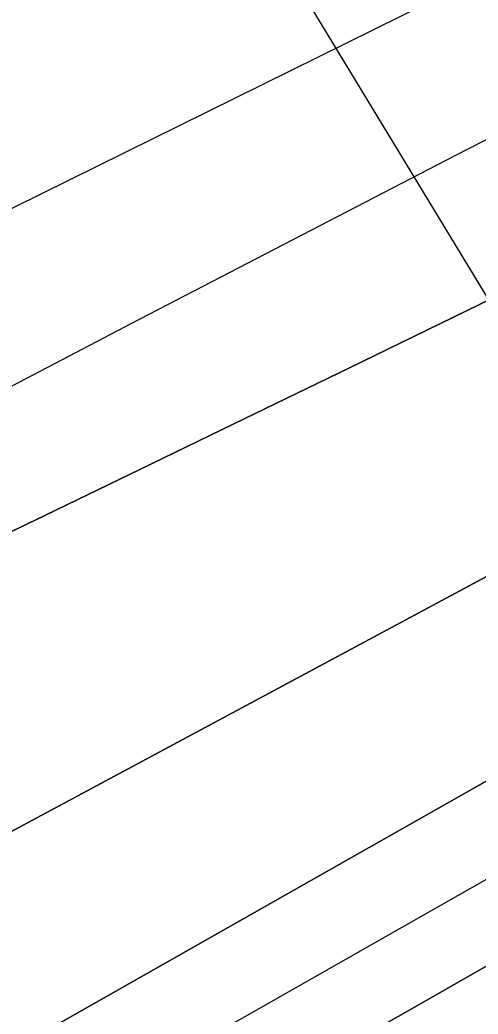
# Model space of a CAD drawing. Extents: x 3445503 to 3483459, y 540493 to 566012.
# Drawn here: x 3476550.2 to 3476656.9, y 551710 to 551941.1 of the extents above; entities that cross this region are included whole.
import ezdxf

# ---------------------------------------------------------------- set-up
doc = ezdxf.new("R2010")
doc.units = 0
for name, color, linetype in [('V-RIVR-EDGE', 7, 'Continuous'), ('V-RIVR-RANG', 7, 'Continuous'), ('V-TOPO-DPTH', 7, 'Continuous'), ('V-TOPO-MAJR', 7, 'Continuous'), ('V-TOPO-MINR', 7, 'Continuous')]:
    doc.layers.add(name, color=color, linetype=linetype)

msp = doc.modelspace()

# ---------------------------------------------------------------- linework, layer by layer
at = {"layer": 'V-RIVR-EDGE'}
msp.add_spline([(3477967.3848833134, 552440.8059690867), (3477956.324274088, 552434.4645256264), (3477946.922800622, 552428.2304005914), (3477938.2208844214, 552423.7327046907), (3477929.172198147, 552419.58349804), (3477921.163822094, 552414.388823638), (3477919.4179374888, 552411.2644546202), (3477918.3664526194, 552407.7907367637), (3477915.2291897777, 552404.3221764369), (3477908.61305155, 552399.8193230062), (3477903.741938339, 552398.0932089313), (3477897.8270765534, 552396.0220439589), (3477895.3893709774, 552394.2899127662), (3477890.1714876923, 552392.9122879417), (3477887.3861524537, 552391.1810163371), (3477883.9004003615, 552387.3656859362), (3477874.497207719, 552380.4363015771), (3477864.3996153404, 552373.8562660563), (3477857.0907965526, 552370.3980207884), (3477852.909785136, 552366.5844095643), (3477848.381144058, 552362.7716579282), (3477844.5451835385, 552357.9142981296), (3477836.8938926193, 552356.5426904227), (3477833.4090001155, 552353.0749896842), (3477830.613349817, 552347.1721621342), (3477822.605833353, 552342.3251173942), (3477810.0688162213, 552333.3176913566), (3477792.657247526, 552321.1936325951), (3477781.52192369, 552316.7019538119), (3477774.9023471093, 552310.8085817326), (3477768.981468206, 552306.3040091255), (3477763.756708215, 552302.1453470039), (3477759.9310627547, 552301.4595431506), (3477756.0985405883, 552297.9927020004), (3477741.122958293, 552286.9055151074), (3477723.7062320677, 552272.6956783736), (3477708.732368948, 552262.3037508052), (3477698.9806870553, 552255.0275963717), (3477689.5869498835, 552251.922138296), (3477683.6652113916, 552247.0699360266), (3477677.043915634, 552240.4813046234), (3477664.1601284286, 552231.8223678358), (3477659.2829980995, 552227.6628461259), (3477652.325247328, 552225.5942599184), (3477646.05759835, 552221.4381765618), (3477633.1695132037, 552211.0410914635), (3477593.4640879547, 552180.5476742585), (3477582.3218874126, 552173.2749581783), (3477570.133359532, 552164.6143022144), (3477532.8716569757, 552138.2864238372), (3477506.055176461, 552118.5377213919), (3477500.1351571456, 552114.3807784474), (3477492.8237595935, 552109.879644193), (3477485.8591321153, 552105.0300206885), (3477479.9494278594, 552105.044633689), (3477473.686936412, 552102.974328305), (3477446.1786349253, 552084.6178636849), (3477429.4631851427, 552072.8397154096), (3477413.0962246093, 552061.4083372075), (3477403.3445427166, 552054.1321827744), (3477399.864807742, 552052.7502600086), (3477395.341324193, 552051.0232863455), (3477385.9467274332, 552047.5701986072), (3477366.105189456, 552036.8426756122), (3477295.433217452, 551995.3016125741), (3477256.0874561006, 551969.6741510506), (3477245.9924424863, 551964.1370045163), (3477236.5866710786, 551956.1647311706), (3477232.406519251, 551952.6987496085), (3477223.3586925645, 551948.89717262), (3477210.8268329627, 551941.975524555), (3477195.5096381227, 551933.3226048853), (3477189.23941038, 551928.1236325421), (3477182.2756424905, 551923.6216386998), (3477175.6646617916, 551921.2045632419), (3477171.836437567, 551919.4758704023), (3477168.3515450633, 551916.0081696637), (3477159.6496288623, 551911.5104737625), (3477143.6328767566, 551901.1211249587), (3477124.4848789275, 551889.6966234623), (3477117.871319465, 551886.2366590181), (3477112.3066661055, 551885.2075234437), (3477107.4346933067, 551883.1337797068), (3477100.8211338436, 551879.6738152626), (3477094.5517656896, 551874.8224725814), (3477091.412783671, 551870.6586529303), (3477085.147713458, 551867.54545856), (3477074.3548617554, 551860.9671422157), (3477058.344126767, 551853.011201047), (3477036.0640236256, 551840.203917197), (3477024.5707550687, 551831.5415420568), (3477014.1263926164, 551825.3099957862), (3477007.5162715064, 551823.2405499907), (3476990.806838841, 551813.8958093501), (3476960.862550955, 551794.5024728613), (3476943.4492630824, 551781.6831547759), (3476927.7818598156, 551771.9882057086), (3476905.500897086, 551758.8332921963), (3476879.0389229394, 551741.8647674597), (3476864.071076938, 551733.9062475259), (3476854.3211142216, 551727.325352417), (3476848.0526056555, 551722.8216393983), (3476839.70175747, 551719.7136025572), (3476833.4427043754, 551719.0338158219), (3476830.31231824, 551718.3462927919), (3476827.173336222, 551714.182473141), (3476822.9949035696, 551711.4117509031), (3476800.371468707, 551700.343474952), (3476764.179302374, 551684.7895373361), (3476719.29037737, 551666.8236817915), (3476694.587181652, 551658.1939710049), (3476687.274064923, 551652.9975774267), (3476681.7085519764, 551651.6208121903), (3476674.7516607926, 551649.8998556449), (3476665.709851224, 551648.5316862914), (3476648.669121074, 551645.7927688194), (3476639.2779626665, 551643.7301997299), (3476627.4490986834, 551639.9354994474), (3476617.009034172, 551635.4421014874), (3476607.2625098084, 551630.2517250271), (3476595.080858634, 551624.3721063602), (3476590.5590942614, 551623.3403920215), (3476578.3920560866, 551623.3704776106), (3476574.5664106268, 551622.6846737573), (3476569.6944378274, 551620.6109300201), (3476563.7744185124, 551616.4539870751), (3476559.595126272, 551613.3356351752), (3476542.5552557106, 551610.944347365), (3476516.4692776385, 551605.4467418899), (3476500.8139086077, 551600.6186080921), (3476493.860455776, 551600.2881701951), (3476490.382439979, 551599.6015067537), (3476484.8160674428, 551597.8771118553), (3476475.769959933, 551594.7707941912), (3476466.7143969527, 551587.8405502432), (3476459.750629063, 551583.3385564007), (3476454.1842565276, 551581.6141615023), (3476446.5243697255, 551576.7662571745), (3476440.255001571, 551571.9149144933), (3476435.0311011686, 551568.1038820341), (3476422.854607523, 551564.3100413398), (3476402.3126526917, 551551.4984595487), (3476381.420489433, 551537.6448483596), (3476372.0198755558, 551531.7583529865), (3476359.8339264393, 551524.140586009), (3476350.7740655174, 551515.4721937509), (3476342.071289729, 551510.6268681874), (3476327.10172455, 551501.9730889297), (3476312.481508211, 551494.0137094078), (3476294.027910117, 551482.2398590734), (3476278.3630856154, 551473.5877989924), (3476258.5155305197, 551460.4268683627), (3476247.7175212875, 551451.7627740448), (3476240.7477362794, 551444.8273725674), (3476231.3445436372, 551437.8979882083), (3476220.5534111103, 551432.0149311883), (3476209.412070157, 551425.0898447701), (3476201.752183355, 551420.2419404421), (3476188.86323862, 551409.4972256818), (3476180.8488454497, 551401.8691436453), (3476169.01310476, 551395.2934060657), (3476157.8666062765, 551386.2825416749), (3476151.592940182, 551379.6930506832), (3476140.805246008, 551375.200512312), (3476129.659607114, 551366.5372775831), (3476121.6409160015, 551357.171047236), (3476113.974152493, 551349.5421056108), (3476103.18130079, 551342.9637892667), (3476089.95590104, 551336.7391197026), (3476064.211535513, 551328.8072470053), (3476038.8070633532, 551317.7458477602), (3476021.0538821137, 551308.0560562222), (3476001.9050246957, 551296.2839250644), (3475987.974050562, 551285.889418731), (3475980.311584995, 551279.9986254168), (3475968.8286314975, 551275.5078062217), (3475961.8691615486, 551272.74396069), (3475958.38169028, 551268.2333709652), (3475953.4976832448, 551261.2928119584), (3475933.6613027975, 551252.651066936), (3475913.8197648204, 551241.923543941), (3475899.54373979, 551232.5727861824), (3475888.3989604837, 551224.2571811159), (3475872.030280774, 551212.1305435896), (3475859.1439148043, 551202.4287178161), (3475843.822422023, 551192.0376498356), (3475828.851137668, 551182.688611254), (3475807.6165022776, 551170.9216376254), (3475790.902771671, 551159.8387486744), (3475778.359737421, 551148.3979150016), (3475750.8454188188, 551127.6080427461), (3475732.386663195, 551113.7484144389), (3475710.1082792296, 551101.6363899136), (3475688.5242950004, 551089.1750165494), (3475657.5457140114, 551073.2605554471), (3475627.610881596, 551057.6911452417), (3475610.205330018, 551048.0004941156), (3475592.8023572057, 551039.3527319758), (3475578.883417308, 551033.8250409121), (3475567.7575489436, 551033.1572884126), (3475559.4084199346, 551030.7445108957), (3475547.22161123, 551022.7791142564), (3475531.193684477, 551007.8705798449), (3475514.128026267, 550995.0504021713), (3475489.7561280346, 550979.8148682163), (3475462.248686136, 550961.8060332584), (3475436.832179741, 550945.8778187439), (3475412.1117922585, 550930.2955147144), (3475404.102556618, 550924.7532106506), (3475394.356891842, 550919.9104638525), (3475383.5657593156, 550914.0274068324), (3475369.9892915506, 550906.4130782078), (3475361.2813582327, 550899.4819746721), (3475348.7563753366, 550895.3413639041), (3475341.099067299, 550891.5363485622), (3475331.346525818, 550883.9125644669), (3475319.5056275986, 550875.251048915), (3475304.183275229, 550864.5123512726), (3475282.257678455, 550854.4852451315), (3475261.025621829, 550843.7611604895), (3475243.971997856, 550835.8077980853), (3475209.5136818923, 550818.5114142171), (3475176.085361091, 550795.9980066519), (3475149.619948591, 550777.6389632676), (3475114.789934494, 550750.6098084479), (3475097.3766466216, 550737.7904903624), (3475087.6146496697, 550726.3427799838), (3475078.202861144, 550715.9370990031), (3475072.9712244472, 550708.9973995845), (3475070.5317996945, 550706.5700090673), (3475067.0529243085, 550705.5357159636), (3475062.1826706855, 550704.1572315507), (3475055.2206219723, 550700.3504970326), (3475048.2534157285, 550694.4579845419), (3475043.3668299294, 550686.4745365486), (3475033.264080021, 550677.8087230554), (3475023.50638101, 550668.099160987), (3475018.97344199, 550662.5482610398), (3475016.528000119, 550657.6874628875), (3475015.1288855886, 550654.2146046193), (3475012.339252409, 550650.7451847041), (3475004.6767868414, 550644.8543913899), (3475000.49319666, 550639.9978911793), (3474998.0511931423, 550636.527611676), (3474987.9467240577, 550627.1665388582), (3474974.703272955, 550613.6416463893), (3474958.329435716, 550599.4292308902), (3474946.4885374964, 550590.7677153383), (3474937.4321149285, 550583.4898417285), (3474926.2856164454, 550574.4789773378), (3474912.7005527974, 550563.388352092), (3474895.6417712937, 550553.3492117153), (3474877.8877304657, 550543.3117905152), (3474859.783481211, 550532.2323399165), (3474849.689327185, 550527.0428230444), (3474846.203575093, 550523.2274926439), (3474838.546267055, 550519.4224773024), (3474826.015267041, 550512.8484588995), (3474803.3961301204, 550503.518331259), (3474763.728526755, 550488.3206191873), (3474757.461737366, 550484.5121654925), (3474754.3296320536, 550483.1293831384), (3474743.1960273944, 550479.3329636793), (3474732.059843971, 550474.4936552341), (3474701.4383481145, 550462.4022608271), (3474681.260355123, 550456.1947830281), (3474669.430631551, 550452.0524530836), (3474656.205231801, 550445.8277835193), (3474651.328101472, 550441.6682618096), (3474649.580497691, 550437.8486334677), (3474646.428621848, 550428.4703688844), (3474639.474309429, 550427.7923013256), (3474629.0385428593, 550425.0370516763), (3474622.08423044, 550424.3589841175), (3474617.2174151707, 550424.3710183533), (3474614.0844502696, 550422.6406063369), (3474611.296536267, 550419.8664457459), (3474606.4228442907, 550417.0974426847), (3474599.8170211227, 550416.7661451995), (3474592.512500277, 550415.0460482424), (3474584.1633712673, 550412.633270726), (3474580.6801979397, 550409.8608293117), (3474579.97806191, 550407.0815111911), (3474579.2707683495, 550402.2164150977), (3474577.524024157, 550398.7444164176), (3474572.3009833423, 550395.2810136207), (3474569.5259631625, 550397.7212979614), (3474568.8350017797, 550399.4611654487), (3474566.39901538, 550398.4242935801), (3474565.003339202, 550396.3419539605), (3474560.8317832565, 550396.3522690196), (3474558.046448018, 550394.620997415), (3474557.349469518, 550393.9274572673), (3474552.8216880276, 550390.4623352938), (3474550.030335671, 550386.2976560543), (3474547.2398429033, 550382.480606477), (3474544.4553672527, 550381.0969645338), (3474541.6777683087, 550382.4943598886), (3474539.93876041, 550382.1510281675), (3474539.237483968, 550379.7193397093), (3474537.4838630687, 550373.4663037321), (3474536.4297994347, 550368.9496968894), (3474533.638447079, 550364.7850176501), (3474528.767333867, 550363.058903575), (3474524.9425479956, 550362.7207293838), (3474521.1297963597, 550367.2493704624), (3474518.3504782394, 550367.9515064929), (3474514.8690240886, 550365.8743244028), (3474513.4733479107, 550363.7919847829), (3474515.539355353, 550355.7913450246), (3474514.1368024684, 550350.9279681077), (3474510.6458928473, 550345.0268597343), (3474504.717277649, 550337.393620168), (3474501.5877511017, 550337.0537268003), (3474494.9827875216, 550337.0700589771), (3474490.1151126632, 550336.7344635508), (3474486.2911863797, 550336.7439190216), (3474483.5049915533, 550334.665017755), (3474481.7616857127, 550332.5835377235), (3474479.668171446, 550329.4600282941), (3474476.1884364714, 550328.0781055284), (3474468.885634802, 550327.0532678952), (3474462.629160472, 550327.4163701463), (3474450.808032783, 550326.750336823), (3474441.4194531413, 550325.7306567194), (3474433.070324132, 550323.3178792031), (3474424.3727058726, 550320.5583316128), (3474416.3677681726, 550316.7541758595), (3474412.183318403, 550311.5500459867), (3474406.9585584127, 550307.3913838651), (3474397.2111744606, 550301.8533777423), (3474391.99586994, 550301.5186419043), (3474386.088744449, 550302.5761438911), (3474381.571278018, 550303.282577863), (3474374.9663144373, 550303.29891004), (3474367.313304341, 550301.232043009), (3474361.396723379, 550298.4656187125), (3474352.692228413, 550292.9250338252), (3474347.1249962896, 550290.8530092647), (3474344.6941674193, 550291.9019153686), (3474343.6555763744, 550293.6426424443), (3474340.8745390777, 550293.6495191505), (3474339.4754245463, 550290.1766608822), (3474332.171763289, 550288.804193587), (3474327.3015096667, 550287.4257091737), (3474316.868321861, 550285.713348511), (3474310.6084091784, 550284.6859321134), (3474304.3545136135, 550286.0919233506), (3474293.2303644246, 550286.119430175), (3474261.933379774, 550282.0252371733), (3474232.365087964, 550274.1028199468), (3474219.840105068, 550269.962209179), (3474206.624160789, 550267.5614658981), (3474200.707579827, 550264.7950416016), (3474193.397901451, 550260.9891666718), (3474172.5229299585, 550254.0881487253), (3474156.866701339, 550248.9123852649), (3474145.3846074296, 550244.7691957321), (3474138.0800865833, 550243.0490987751), (3474131.475123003, 550243.0654309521), (3474123.8212533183, 550240.6509342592), (3474116.8617833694, 550237.8870887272), (3474100.516312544, 550235.1464520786), (3474090.0865630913, 550234.8246100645), (3474081.393242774, 550233.8032107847), (3474068.173860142, 550230.0119488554), (3474051.4764617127, 550225.5340234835), (3474039.295670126, 550220.0020344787), (3474031.2976091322, 550218.9789160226), (3474029.5560224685, 550217.5926953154), (3474028.8504480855, 550213.4228585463), (3474027.1131593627, 550213.77478615), (3474025.036836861, 550217.603869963), (3474021.9098890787, 550218.3068655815), (3474017.0361971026, 550215.53786252), (3474014.6010702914, 550214.8486203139), (3474009.387484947, 550215.2091437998), (3474003.125853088, 550213.4864680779), (3473996.173259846, 550213.5036598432), (3473986.43791013, 550212.8324689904), (3473971.4812387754, 550209.3931346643), (3473947.8217916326, 550201.1084747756), (3473927.9965858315, 550196.985915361), (3473915.481058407, 550196.6692308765), (3473910.9584344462, 550195.2898868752), (3473900.519229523, 550191.1441185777), (3473896.3399372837, 550188.0257666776), (3473890.081743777, 550187.6936096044), (3473880.6914449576, 550185.9786701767), (3473877.557620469, 550183.9006284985), (3473876.1593655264, 550180.7753998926), (3473870.9371843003, 550177.6596267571), (3473863.28589338, 550176.2880190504), (3473852.851845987, 550174.2280287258), (3473846.584197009, 550170.071945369), (3473843.4469341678, 550166.6033850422), (3473829.887658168, 550165.9416496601), (3473817.364394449, 550162.4962982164), (3473797.202733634, 550162.8937839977), (3473790.9393825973, 550160.4758489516), (3473774.2359670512, 550153.5645159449), (3473761.365933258, 550150.4676537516), (3473751.280375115, 550148.7544335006), (3473741.5476041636, 550149.1261316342), (3473732.1598841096, 550148.454081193), (3473721.729275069, 550147.7846095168), (3473708.5133307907, 550145.3838662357), (3473703.986408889, 550142.266373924), (3473699.8036782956, 550137.7575033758), (3473693.194416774, 550136.035687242), (3473684.503675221, 550136.0571769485), (3473676.5099121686, 550136.7722068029), (3473667.814872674, 550135.055548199), (3473650.414478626, 550127.4506750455), (3473634.408041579, 550121.2328821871), (3473613.526193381, 550111.5508269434), (3473599.600376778, 550103.2420985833), (3473599.594359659, 550100.8086909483), (3473599.5814658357, 550095.5942460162), (3473597.494828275, 550095.2517738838), (3473595.7566799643, 550095.256071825), (3473589.510520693, 550099.7907300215), (3473582.56308498, 550101.8936997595), (3473571.0870081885, 550100.1839178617), (3473560.30189278, 550096.7342684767), (3473548.8086242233, 550088.071893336), (3473541.4937883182, 550082.1802404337), (3473536.968585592, 550079.7580074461), (3473530.7095324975, 550079.0782207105), (3473522.3793144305, 550084.3132957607), (3473518.5588265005, 550085.7132698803), (3473509.867225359, 550085.3871299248), (3473487.609471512, 550081.6182172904), (3473463.9594798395, 550077.1574836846), (3473450.746973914, 550076.1472590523), (3473424.3279791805, 550076.5602174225), (3473415.2904675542, 550076.9301963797), (3473413.20039164, 550075.1972055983), (3473411.1094561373, 550073.1165851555), (3473410.044217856, 550064.0807927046), (3473387.095502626, 550062.0517475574), (3473385.3573543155, 550062.0560454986), (3473385.029495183, 550070.052387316), (3473384.336814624, 550071.0969954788), (3473381.21072643, 550072.1476207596), (3473364.172575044, 550070.4515922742), (3473359.2988830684, 550067.6825892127), (3473346.088955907, 550067.7152535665), (3473344.347369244, 550066.3290328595), (3473345.0245772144, 550059.0270907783), (3473343.6306202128, 550057.6400104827), (3473340.5079703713, 550060.081154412), (3473338.0840182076, 550063.9110978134), (3473333.2163433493, 550063.575502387), (3473315.824545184, 550059.4469258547), (3473309.9062450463, 550055.9852422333), (3473306.770701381, 550053.2119412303), (3473302.2523753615, 550053.57074554), (3473296.6954582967, 550055.6702769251), (3473292.871532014, 550055.6797323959), (3473289.7351287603, 550052.5588017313), (3473286.6013042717, 550050.4807600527), (3473283.1284460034, 550051.8798745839), (3473279.3070984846, 550052.9322190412), (3473267.4816728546, 550050.5280374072)], degree=3, dxfattribs=at)
at = {"layer": 'V-RIVR-RANG'}
msp.add_line((3476944.6210000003, 551405.16), (3476322.8000000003, 552431.497), dxfattribs=at)
at = {"layer": 'V-TOPO-DPTH'}
for points in [[(3477468.4400485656, 552222.3920382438), (3476838.64717599, 551865.9830362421), (3476782.7811805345, 551834.3613239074), (3476726.918803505, 551802.7332218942), (3476671.061854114, 551771.095535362), (3476615.208523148, 551739.4514591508), (3476522.6015007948, 551686.9738390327), (3476513.0593393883, 551681.5551162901), (3476503.523770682, 551676.1248411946), (3476493.9980910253, 551670.6772375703), (3476484.479004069, 551665.218081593), (3476474.9815291, 551659.7219185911), (3476465.5062755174, 551654.1879684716), (3476456.0643540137, 551648.5973376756), (3476446.644653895, 551642.968919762), (3475823.087225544, 551267.8436583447)], [(3475823.087225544, 551267.8436583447), (3476446.644653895, 551642.968919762), (3476456.0643540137, 551648.5973376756), (3476465.5062755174, 551654.1879684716), (3476474.9815291, 551659.7219185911), (3476484.479004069, 551665.218081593), (3476493.9980910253, 551670.6772375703), (3476503.523770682, 551676.1248411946), (3476513.0593393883, 551681.5551162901), (3476522.6015007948, 551686.9738390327), (3476615.208523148, 551739.4514591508), (3476671.061854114, 551771.095535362), (3476726.918803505, 551802.7332218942), (3476782.7811805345, 551834.3613239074), (3476838.64717599, 551865.9830362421), (3477468.4400485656, 552222.3920382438)], [(3476265.6342320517, 551662.3206876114), (3476295.3962865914, 551680.7886620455), (3476325.2622245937, 551699.0854227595), (3476355.283987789, 551717.125362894), (3476385.409634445, 551734.9940893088), (3476439.6466721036, 551766.8506190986), (3476442.7446308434, 551768.6393747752), (3476445.8597875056, 551770.3971147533), (3476449.000741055, 551772.1083311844), (3476452.158892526, 551773.7885319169), (3476475.4053976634, 551785.9351974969), (3476490.236646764, 551793.5918357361), (3476505.117138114, 551801.1503339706), (3476520.0714928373, 551808.5616221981), (3476535.075089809, 551815.8747704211), (3476553.7291670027, 551824.8536179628), (3476578.088641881, 551836.5992998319), (3476602.4373158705, 551848.3672902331), (3476626.769788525, 551860.1687434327), (3476651.09146029, 551871.9925051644), (3477007.205247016, 552045.4167570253), (3477086.6238187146, 552085.014014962)], [(3477086.6238187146, 552085.014014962), (3477007.205247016, 552045.4167570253), (3476651.09146029, 551871.9925051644), (3476626.769788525, 551860.1687434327), (3476602.4373158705, 551848.3672902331), (3476578.088641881, 551836.5992998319), (3476553.7291670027, 551824.8536179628), (3476535.075089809, 551815.8747704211), (3476520.0714928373, 551808.5616221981), (3476505.117138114, 551801.1503339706), (3476490.236646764, 551793.5918357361), (3476475.4053976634, 551785.9351974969), (3476452.158892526, 551773.7885319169), (3476449.000741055, 551772.1083311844), (3476445.8597875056, 551770.3971147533), (3476442.7446308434, 551768.6393747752), (3476439.6466721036, 551766.8506190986), (3476385.409634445, 551734.9940893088), (3476355.283987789, 551717.125362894), (3476325.2622245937, 551699.0854227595), (3476295.3962865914, 551680.7886620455), (3476265.6342320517, 551662.3206876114)], [(3477063.616202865, 552033.8583972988), (3476966.8010239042, 551979.8015569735), (3476869.7726858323, 551926.1328295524), (3476772.4246090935, 551873.0462714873), (3476674.8633732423, 551820.3478263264), (3476517.0995614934, 551735.7399005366), (3476498.3030304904, 551725.5594993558), (3476479.563399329, 551715.2764106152), (3476460.909117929, 551704.839290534), (3476442.311736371, 551694.2994828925), (3475907.3097783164, 551388.176088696)], [(3477063.616202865, 552033.8583972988), (3476966.8010239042, 551979.8015569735), (3476869.7726858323, 551926.1328295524), (3476772.4246090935, 551873.0462714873), (3476674.8633732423, 551820.3478263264), (3476517.0995614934, 551735.7399005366), (3476498.3030304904, 551725.5594993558), (3476479.563399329, 551715.2764106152), (3476460.909117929, 551704.839290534), (3476442.311736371, 551694.2994828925), (3475907.3097783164, 551388.176088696)], [(3476046.227800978, 551360.6550993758), (3476472.8207445, 551613.861159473), (3476498.0905545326, 551628.772095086), (3476523.4111539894, 551643.5957604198), (3476548.807937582, 551658.2885203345), (3476574.255510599, 551672.8940099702), (3477109.1992653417, 551978.0890694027)], [(3477109.1992653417, 551978.0890694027), (3476574.255510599, 551672.8940099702), (3476548.807937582, 551658.2885203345), (3476523.4111539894, 551643.5957604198), (3476498.0905545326, 551628.772095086), (3476472.8207445, 551613.861159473), (3476046.227800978, 551360.6550993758)]]:
    msp.add_lwpolyline(points, dxfattribs=at)
at = {"layer": 'V-TOPO-MAJR'}
msp.add_lwpolyline([(3475853.4489890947, 551457.0504448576), (3476400.3110125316, 551776.7568794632), (3476415.7180418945, 551785.6173614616), (3476431.206833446, 551794.330036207), (3476446.8182682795, 551802.8210000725), (3476462.5114653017, 551811.1641566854), (3476578.0224951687, 551871.5223204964), (3476651.660183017, 551909.6825211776), (3476725.4680198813, 551947.5079173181), (3476799.5310802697, 551984.8311066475), (3476873.7642896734, 552021.8194914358), (3477271.6177008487, 552218.3751391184)], dxfattribs=at)
at = {"layer": 'V-TOPO-MINR'}
for points in [[(3475823.087225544, 551267.8436583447), (3476446.644653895, 551642.968919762), (3476456.0643540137, 551648.5973376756), (3476465.5062755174, 551654.1879684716), (3476474.9815291, 551659.7219185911), (3476484.479004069, 551665.218081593), (3476493.9980910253, 551670.6772375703), (3476503.523770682, 551676.1248411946), (3476513.0593393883, 551681.5551162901), (3476522.6015007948, 551686.9738390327), (3476615.208523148, 551739.4514591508), (3476671.061854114, 551771.095535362), (3476726.918803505, 551802.7332218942), (3476782.7811805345, 551834.3613239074), (3476838.64717599, 551865.9830362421), (3477468.4400485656, 552222.3920382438)], [(3476302.5714702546, 551535.6879290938), (3476372.958679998, 551576.939510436), (3476447.8030282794, 551620.5320675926), (3476480.9110450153, 551639.7451879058), (3476514.0595172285, 551658.8879960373), (3476547.268672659, 551677.925335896), (3476580.5182835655, 551696.8923635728), (3477400.3642529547, 552162.8427273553)], [(3476219.7432320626, 551720.5587225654), (3476283.043345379, 551756.921842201), (3476344.0898017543, 551791.5989613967), (3476377.2000010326, 551810.0290145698), (3476410.5155014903, 551828.0720098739), (3476444.138953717, 551845.5344183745), (3476477.967707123, 551862.6097690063), (3476677.693662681, 551961.2587206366), (3476805.645820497, 552024.7174871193), (3476933.45858153, 552088.4546467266), (3477061.062247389, 552152.6093960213)], [(3476265.6342320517, 551662.3206876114), (3476295.3962865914, 551680.7886620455), (3476325.2622245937, 551699.0854227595), (3476355.283987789, 551717.125362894), (3476385.409634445, 551734.9940893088), (3476439.6466721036, 551766.8506190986), (3476442.7446308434, 551768.6393747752), (3476445.8597875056, 551770.3971147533), (3476449.000741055, 551772.1083311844), (3476452.158892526, 551773.7885319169), (3476475.4053976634, 551785.9351974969), (3476490.236646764, 551793.5918357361), (3476505.117138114, 551801.1503339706), (3476520.0714928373, 551808.5616221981), (3476535.075089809, 551815.8747704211), (3476553.7291670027, 551824.8536179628), (3476578.088641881, 551836.5992998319), (3476602.4373158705, 551848.3672902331), (3476626.769788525, 551860.1687434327), (3476651.09146029, 551871.9925051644), (3477007.205247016, 552045.4167570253), (3477086.6238187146, 552085.014014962)], [(3475907.3097783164, 551388.176088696), (3476442.311736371, 551694.2994828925), (3476460.909117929, 551704.839290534), (3476479.563399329, 551715.2764106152), (3476498.3030304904, 551725.5594993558), (3476517.0995614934, 551735.7399005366), (3476674.8633732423, 551820.3478263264), (3476772.4246090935, 551873.0462714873), (3476869.7726858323, 551926.1328295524), (3476966.8010239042, 551979.8015569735), (3477063.616202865, 552033.8583972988)], [(3476046.227800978, 551360.6550993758), (3476472.8207445, 551613.861159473), (3476498.0905545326, 551628.772095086), (3476523.4111539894, 551643.5957604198), (3476548.807937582, 551658.2885203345), (3476574.255510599, 551672.8940099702), (3477109.1992653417, 551978.0890694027)]]:
    msp.add_lwpolyline(points, dxfattribs=at)

doc.saveas('drawing.dxf')
